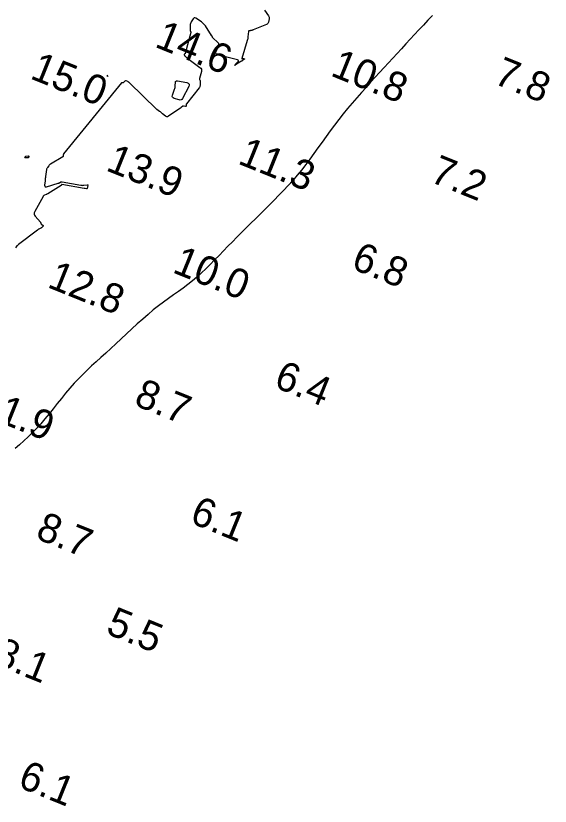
# Model space of a CAD drawing. Extents: x 3040093 to 3056816, y 408076 to 509144.
# Drawn here: x 3044580.3 to 3044671.7, y 440637.5 to 440772.7 of the extents above; entities that cross this region are included whole.
import ezdxf

# ---------------------------------------------------------------- set-up
doc = ezdxf.new("R2010")
doc.units = 0
for name, color, linetype in [('V-CHAN-CONT-EL12-1112', 7, 'Continuous'), ('V-CHAN-CONT-EL15', 7, 'Continuous'), ('V-TOPO-SOUN-0810', 7, 'Continuous')]:
    doc.layers.add(name, color=color, linetype=linetype)

msp = doc.modelspace()

# ---------------------------------------------------------------- linework, layer by layer
at = {"layer": 'V-CHAN-CONT-EL12-1112'}
msp.add_lwpolyline([(3044651.59, 440772.77), (3044650.81, 440771.96), (3044650.05, 440771.14), (3044649.29, 440770.33), (3044648.54, 440769.52), (3044647.79, 440768.71), (3044647.05, 440767.91), (3044646.3, 440767.1), (3044645.56, 440766.3), (3044644.81, 440765.49), (3044644.07, 440764.68), (3044643.31, 440763.87), (3044642.56, 440763.04), (3044641.79, 440762.21), (3044641.02, 440761.36), (3044640.23, 440760.49), (3044639.45, 440759.61), (3044638.66, 440758.72), (3044637.87, 440757.81), (3044637.09, 440756.89), (3044636.32, 440755.95), (3044635.56, 440755), (3044634.82, 440754.04), (3044634.1, 440753.07), (3044633.4, 440752.1), (3044632.71, 440751.12), (3044632.02, 440750.14), (3044631.33, 440749.17), (3044630.64, 440748.21), (3044629.94, 440747.27), (3044629.22, 440746.34), (3044628.48, 440745.44), (3044627.72, 440744.56), (3044626.94, 440743.7), (3044626.15, 440742.86), (3044625.35, 440742.03), (3044624.54, 440741.21), (3044623.73, 440740.41), (3044622.92, 440739.61), (3044622.12, 440738.81), (3044621.31, 440738.02), (3044620.52, 440737.23), (3044619.72, 440736.44), (3044618.93, 440735.65), (3044618.15, 440734.87), (3044617.38, 440734.08), (3044616.61, 440733.3), (3044615.85, 440732.51), (3044615.1, 440731.73), (3044614.34, 440730.96), (3044613.59, 440730.2), (3044612.84, 440729.46), (3044612.08, 440728.74), (3044611.32, 440728.04), (3044610.54, 440727.39), (3044609.76, 440726.76), (3044608.96, 440726.16), (3044608.15, 440725.58), (3044607.32, 440724.99), (3044606.48, 440724.39), (3044605.63, 440723.77), (3044604.75, 440723.12), (3044603.86, 440722.42), (3044602.96, 440721.66), (3044602.04, 440720.86), (3044601.12, 440720.03), (3044600.19, 440719.17), (3044599.27, 440718.31), (3044598.36, 440717.45), (3044597.46, 440716.6), (3044596.58, 440715.79), (3044595.73, 440715.02), (3044594.9, 440714.27), (3044594.1, 440713.55), (3044593.31, 440712.84), (3044592.54, 440712.12), (3044591.78, 440711.39), (3044591.04, 440710.64), (3044590.31, 440709.86), (3044589.58, 440709.03), (3044588.86, 440708.17), (3044588.15, 440707.29), (3044587.44, 440706.39), (3044586.73, 440705.5), (3044586.03, 440704.62), (3044585.32, 440703.76), (3044584.61, 440702.94), (3044583.9, 440702.16), (3044583.18, 440701.42), (3044582.46, 440700.72), (3044581.73, 440700.03), (3044581, 440699.36), (3044580.26, 440698.69)], dxfattribs=at)
at = {"layer": 'V-CHAN-CONT-EL15'}
for points in [[(3044622.89, 440773.69), (3044623.57, 440772.72), (3044623.64, 440772.6), (3044623.68, 440772.47), (3044623.69, 440772.34), (3044623.68, 440772.2), (3044623.54, 440771.64), (3044623.5, 440771.51), (3044623.42, 440771.4), (3044623.33, 440771.31), (3044623.21, 440771.25), (3044620.91, 440770.3), (3044620.87, 440770.28), (3044620.82, 440770.27), (3044620.77, 440770.25), (3044620.72, 440770.24), (3044620.47, 440770.19), (3044620.44, 440770.18), (3044620.42, 440770.18), (3044620.39, 440770.17), (3044620.36, 440770.17), (3044620.23, 440770.16), (3044620.22, 440770.16), (3044620.2, 440770.15), (3044620.19, 440770.14), (3044620.18, 440770.13), (3044620.14, 440770.09), (3044620.13, 440770.07), (3044620.13, 440770.06), (3044620.12, 440770.05), (3044620.12, 440770.03), (3044620.05, 440769.12), (3044620.03, 440768.97), (3044620.01, 440768.81), (3044619.97, 440768.66), (3044619.93, 440768.51), (3044618.97, 440765.42), (3044618.97, 440765.39), (3044618.97, 440765.37), (3044618.99, 440765.37), (3044619.02, 440765.37), (3044619.15, 440765.42), (3044619.18, 440765.43), (3044619.22, 440765.43), (3044619.25, 440765.43), (3044619.28, 440765.42), (3044619.44, 440765.38), (3044619.47, 440765.37), (3044619.48, 440765.35), (3044619.47, 440765.33), (3044619.45, 440765.31), (3044619.11, 440765.07), (3044619.04, 440765.03), (3044618.97, 440764.98), (3044618.91, 440764.94), (3044618.84, 440764.89), (3044617.94, 440764.32), (3044617.83, 440764.26), (3044617.79, 440764.25), (3044617.8, 440764.29), (3044617.88, 440764.38), (3044618.33, 440764.85), (3044618.41, 440764.96), (3044618.42, 440765.05), (3044618.36, 440765.12), (3044618.24, 440765.17), (3044614.85, 440766.06), (3044614.66, 440766.14), (3044614.55, 440766.26), (3044614.52, 440766.42), (3044614.58, 440766.62), (3044615, 440767.59), (3044615.05, 440767.76), (3044615.04, 440767.92), (3044614.98, 440768.07), (3044614.86, 440768.21), (3044614.07, 440768.92), (3044614.04, 440768.95), (3044614.01, 440768.99), (3044613.99, 440769.02), (3044613.97, 440769.06), (3044613.91, 440769.22), (3044613.89, 440769.26), (3044613.87, 440769.29), (3044613.85, 440769.33), (3044613.83, 440769.37), (3044612.76, 440771), (3044612.62, 440771.19), (3044612.46, 440771.37), (3044612.28, 440771.53), (3044612.08, 440771.67), (3044611.11, 440772.3), (3044610.98, 440772.36), (3044610.87, 440772.36), (3044610.77, 440772.31), (3044610.68, 440772.2), (3044610.35, 440771.67), (3044610.28, 440771.53), (3044610.23, 440771.39), (3044610.19, 440771.24), (3044610.18, 440771.09), (3044610.16, 440770.17), (3044610.17, 440770.14), (3044610.17, 440770.12), (3044610.18, 440770.09), (3044610.2, 440770.07), (3044610.27, 440769.98), (3044610.28, 440769.95), (3044610.29, 440769.93), (3044610.29, 440769.9), (3044610.28, 440769.88), (3044609.31, 440766.29), (3044609.3, 440766.27), (3044609.29, 440766.25), (3044609.28, 440766.23), (3044609.26, 440766.21), (3044609.17, 440766.16), (3044609.16, 440766.14), (3044609.15, 440766.12), (3044609.14, 440766.1), (3044609.14, 440766.08), (3044609.17, 440765.96), (3044609.18, 440765.93), (3044609.19, 440765.91), (3044609.21, 440765.89), (3044609.23, 440765.87), (3044609.52, 440765.6), (3044609.58, 440765.55), (3044609.64, 440765.5), (3044609.7, 440765.45), (3044609.76, 440765.41), (3044611.83, 440763.9), (3044611.99, 440763.76), (3044612.08, 440763.59), (3044612.11, 440763.41), (3044612.09, 440763.2), (3044611.78, 440761.99), (3044611.77, 440761.94), (3044611.76, 440761.88), (3044611.77, 440761.83), (3044611.79, 440761.78), (3044611.86, 440761.58), (3044611.87, 440761.53), (3044611.88, 440761.48), (3044611.89, 440761.43), (3044611.89, 440761.38), (3044611.85, 440760.79), (3044611.83, 440760.68), (3044611.8, 440760.57), (3044611.75, 440760.47), (3044611.69, 440760.38), (3044609.55, 440757.69), (3044609.52, 440757.65), (3044609.5, 440757.6), (3044609.48, 440757.56), (3044609.48, 440757.51), (3044609.47, 440757.29), (3044609.46, 440757.25), (3044609.44, 440757.22), (3044609.41, 440757.21), (3044609.37, 440757.22), (3044609.14, 440757.29), (3044609.08, 440757.3), (3044609.03, 440757.29), (3044608.98, 440757.28), (3044608.93, 440757.25), (3044608.64, 440757.04), (3044608.57, 440756.99), (3044608.51, 440756.95), (3044608.45, 440756.9), (3044608.38, 440756.86), (3044606.44, 440755.53), (3044606.31, 440755.46), (3044606.18, 440755.45), (3044606.06, 440755.48), (3044605.93, 440755.56), (3044605.45, 440755.98), (3044605.32, 440756.09), (3044605.2, 440756.19), (3044605.07, 440756.28), (3044604.93, 440756.38), (3044604.48, 440756.68)], [(3044596.13, 440762.29), (3044596.02, 440762.51), (3044595.98, 440762.57), (3044595.96, 440762.58), (3044595.95, 440762.56), (3044595.95, 440762.5), (3044595.96, 440762.37)], [(3044604.48, 440756.68), (3044599.71, 440761.31), (3044599.66, 440761.36), (3044599.61, 440761.4), (3044599.55, 440761.44), (3044599.49, 440761.48), (3044599.24, 440761.61), (3044599.18, 440761.63), (3044599.13, 440761.64), (3044599.07, 440761.62), (3044599.02, 440761.58), (3044598.76, 440761.33), (3044598.69, 440761.28), (3044598.63, 440761.26), (3044598.55, 440761.25), (3044598.48, 440761.27), (3044598.44, 440761.28)], [(3044598.44, 440761.28), (3044588.49, 440749.11), (3044588.48, 440749.06), (3044588.48, 440749.02), (3044588.47, 440748.98), (3044588.47, 440748.93), (3044588.44, 440748.75), (3044588.43, 440748.71), (3044588.42, 440748.67), (3044588.39, 440748.64), (3044588.36, 440748.62), (3044586.26, 440747.33), (3044586.18, 440747.28), (3044586.11, 440747.22), (3044586.04, 440747.15), (3044585.98, 440747.08), (3044585.74, 440746.77), (3044585.69, 440746.69), (3044585.65, 440746.6), (3044585.62, 440746.51), (3044585.6, 440746.42), (3044585.44, 440745.25), (3044585.41, 440745.06), (3044585.39, 440744.87), (3044585.37, 440744.69), (3044585.35, 440744.5), (3044585.28, 440743.74), (3044585.29, 440743.59), (3044585.34, 440743.49), (3044585.45, 440743.45), (3044585.61, 440743.48), (3044587.61, 440744.08), (3044587.66, 440744.09), (3044587.71, 440744.11), (3044587.76, 440744.13), (3044587.81, 440744.16), (3044588.06, 440744.3), (3044588.07, 440744.31), (3044588.09, 440744.31), (3044588.11, 440744.32), (3044588.13, 440744.32), (3044588.21, 440744.31), (3044588.23, 440744.31), (3044588.25, 440744.31), (3044588.27, 440744.31), (3044588.29, 440744.3), (3044591.49, 440743.74), (3044591.61, 440743.73), (3044591.74, 440743.72), (3044591.86, 440743.73), (3044591.99, 440743.74), (3044592.55, 440743.84), (3044592.63, 440743.84), (3044592.68, 440743.82), (3044592.7, 440743.76), (3044592.69, 440743.68), (3044592.53, 440743.18), (3044592.51, 440743.15), (3044592.49, 440743.12), (3044592.45, 440743.11), (3044592.41, 440743.12), (3044592.23, 440743.17), (3044592.18, 440743.18), (3044592.14, 440743.19), (3044592.09, 440743.2), (3044592.04, 440743.21), (3044588.23, 440743.88), (3044588.21, 440743.88), (3044588.2, 440743.87), (3044588.19, 440743.86), (3044588.18, 440743.85), (3044588.17, 440743.78), (3044588.16, 440743.76), (3044588.15, 440743.75), (3044588.14, 440743.73), (3044588.13, 440743.72), (3044585.82, 440742.3), (3044585.75, 440742.26), (3044585.67, 440742.22), (3044585.6, 440742.18), (3044585.53, 440742.15), (3044585.23, 440742.03), (3044585.16, 440741.99), (3044585.09, 440741.94), (3044585.04, 440741.89), (3044585, 440741.82), (3044583.59, 440739.23), (3044583.51, 440739.02), (3044583.49, 440738.82), (3044583.55, 440738.63), (3044583.67, 440738.45), (3044584.55, 440737.42), (3044584.57, 440737.4), (3044584.58, 440737.37), (3044584.6, 440737.34), (3044584.61, 440737.32), (3044584.64, 440737.2), (3044584.65, 440737.17), (3044584.67, 440737.14), (3044584.68, 440737.12), (3044584.71, 440737.1), (3044584.99, 440736.9), (3044585.03, 440736.86), (3044585.05, 440736.82), (3044585.04, 440736.78), (3044585.01, 440736.74), (3044584.84, 440736.56), (3044584.8, 440736.51), (3044584.75, 440736.47), (3044584.7, 440736.44), (3044584.65, 440736.41), (3044584.31, 440736.24), (3044584.24, 440736.21), (3044584.17, 440736.16), (3044584.1, 440736.12), (3044584.03, 440736.07), (3044580.83, 440733.62), (3044580.75, 440733.55), (3044580.68, 440733.49), (3044580.61, 440733.42), (3044580.54, 440733.35), (3044580.28, 440733.06)]]:
    msp.add_lwpolyline(points, dxfattribs=at)
for points in [[(3044607.68, 440761.48), (3044607.75, 440761.56), (3044607.84, 440761.6), (3044607.97, 440761.59), (3044609.58, 440761.3), (3044609.84, 440761.21), (3044609.98, 440761.06), (3044610, 440760.86), (3044609.91, 440760.61), (3044608.87, 440758.6), (3044608.76, 440758.43), (3044608.62, 440758.34), (3044608.45, 440758.3), (3044608.26, 440758.33), (3044607.42, 440758.59), (3044607.25, 440758.67), (3044607.14, 440758.79), (3044607.11, 440758.94), (3044607.14, 440759.13), (3044607.49, 440760.17), (3044607.53, 440760.31), (3044607.57, 440760.46), (3044607.59, 440760.6), (3044607.61, 440760.75), (3044607.66, 440761.35)], [(3044582.02, 440748.69), (3044582.03, 440748.7), (3044582.04, 440748.7), (3044582.05, 440748.7), (3044582.49, 440748.75), (3044582.52, 440748.75), (3044582.55, 440748.74), (3044582.56, 440748.71), (3044582.56, 440748.67), (3044582.54, 440748.5), (3044582.53, 440748.46), (3044582.51, 440748.43), (3044582.48, 440748.42), (3044582.44, 440748.42), (3044582.18, 440748.44), (3044582.15, 440748.44), (3044582.12, 440748.44), (3044582.09, 440748.44), (3044582.06, 440748.44), (3044581.92, 440748.42), (3044581.91, 440748.42), (3044581.9, 440748.43), (3044581.9, 440748.44), (3044581.91, 440748.45), (3044581.96, 440748.53), (3044581.97, 440748.54), (3044581.97, 440748.54), (3044581.97, 440748.55), (3044581.98, 440748.56), (3044581.98, 440748.6), (3044581.98, 440748.61), (3044581.98, 440748.61), (3044581.99, 440748.62), (3044581.99, 440748.63), (3044582.02, 440748.68)]]:
    msp.add_lwpolyline(points, close=True, dxfattribs=at)

# ---------------------------------------------------------------- texts
at = {"layer": 'V-TOPO-SOUN-0810'}
for s, p in [('14.6 ', (3044603.92, 440767.48)), ('15.0 ', (3044582.6, 440762.07)), ('10.8 ', (3044633.97, 440762.56)), ('7.8', (3044661.84, 440761.23)), ('11.3 ', (3044618.13, 440747.5)), ('13.9 ', (3044595.56, 440746.35)), ('7.2', (3044650.94, 440744.43)), ('6.8', (3044637.49, 440729.57)), ('10.0 ', (3044606.94, 440728.9)), ('12.8 ', (3044585.55, 440726.37)), ('6.4', (3044624.27, 440709.3)), ('8.7', (3044600.35, 440706.21)), ('11.9 ', (3044573.54, 440704.78)), ('6.1', (3044609.89, 440686.1)), ('8.7', (3044583.52, 440683.41)), ('5.5', (3044595.53, 440667.14)), ('8.1', (3044576.29, 440661.95)), ('6.1', (3044580.49, 440640.89))]:
    msp.add_text(s, height=5, rotation=338, dxfattribs=at).set_placement(p)

doc.saveas('drawing.dxf')
